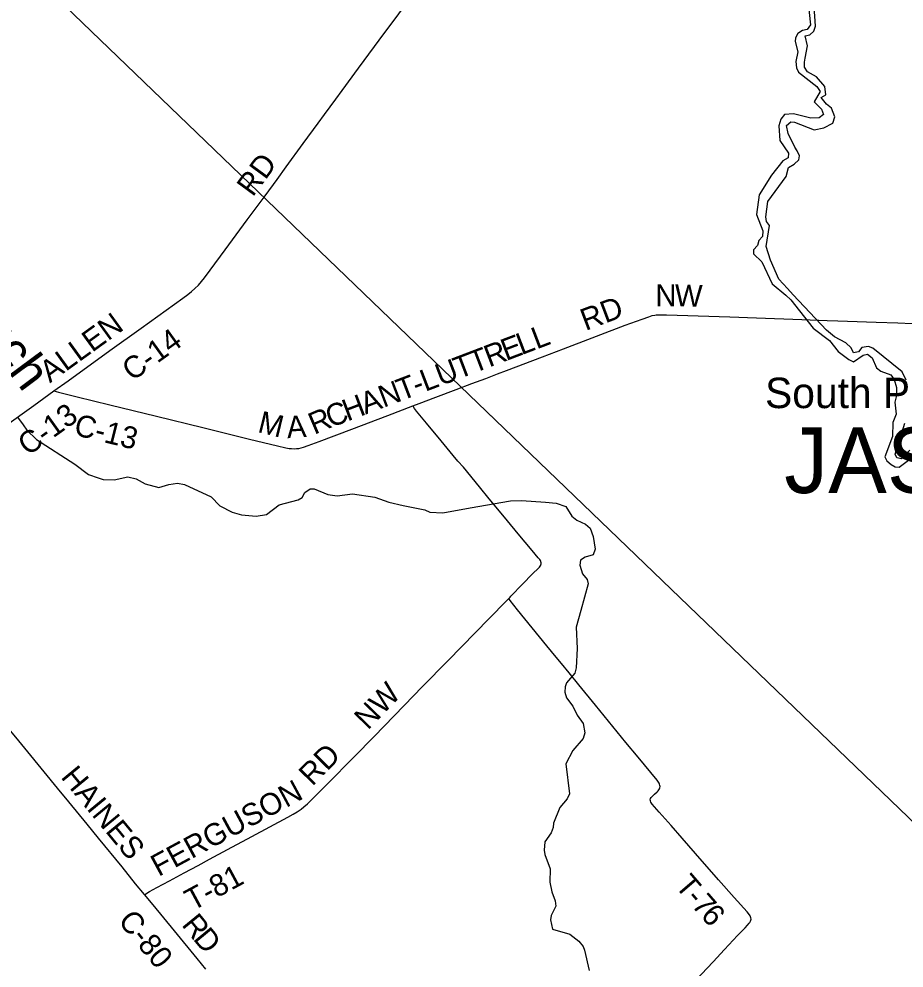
# Model space of a CAD drawing. Extents: x -49 to -8.2, y 9.4 to 23.5.
# Drawn here: x -41.83 to -40.683, y 15.267 to 16.498 of the extents above; entities that cross this region are included whole.
import ezdxf

# ---------------------------------------------------------------- set-up
doc = ezdxf.new("R2010")
doc.units = 0
for name, color, linetype in [('GM_X_County_Road', 7, 'Continuous'), ('GM_X_County_Road_Text', 7, 'Continuous'), ('GM_X_Major_River', 7, 'Continuous'), ('GM_X_Minor_River', 7, 'Continuous'), ('GM_X_Minor_River_Text', 7, 'Continuous'), ('GM_X_Township_Road', 7, 'Continuous'), ('GM_X_Township_Road_Text', 7, 'Continuous'), ('GM_X_Township_Text', 7, 'Continuous'), ('GM_X_Unincorporated_Text', 7, 'Continuous'), ('SC_Scratch1', 7, 'Continuous')]:
    doc.layers.add(name, color=color, linetype=linetype)

msp = doc.modelspace()

# ---------------------------------------------------------------- linework, layer by layer
at = {"layer": 'GM_X_County_Road'}
for points in [[(-41.7849, 16.0152), (-41.7666, 16.0284), (-41.7124, 16.0675), (-41.672, 16.0965), (-41.6178, 16.1356), (-41.6116, 16.1402), (-41.6068, 16.1441), (-41.6022, 16.1482), (-41.5978, 16.1526), (-41.5937, 16.1572), (-41.5898, 16.162), (-41.5823, 16.172), (-41.563, 16.1983), (-41.5344, 16.237), (-41.5114, 16.2683), (-41.4958, 16.2896), (-41.4839, 16.3059), (-41.4618, 16.336), (-41.4426, 16.3624), (-41.4343, 16.3736), (-41.4194, 16.3935), (-41.4112, 16.4048), (-41.3902, 16.4337), (-41.3561, 16.48), (-41.3442, 16.4963), (-41.3211, 16.5276)], [(-41.3197, 15.9958), (-41.3116, 15.9989), (-41.2899, 16.0071), (-41.2637, 16.0171), (-41.2434, 16.0248), (-41.2253, 16.0316), (-41.21, 16.0374), (-41.1984, 16.0418), (-41.1519, 16.0595), (-41.1243, 16.07), (-41.0445, 16.1004), (-41.0226, 16.1085), (-41.0138, 16.1115), (-41.0094, 16.1129), (-41.0063, 16.1136), (-41.0043, 16.1139), (-41.0025, 16.114), (-41.0009, 16.114), (-40.9987, 16.114), (-40.9909, 16.114), (-40.977, 16.1136), (-40.9087, 16.1112), (-40.8745, 16.1101), (-40.8155, 16.1079), (-40.7829, 16.1067), (-40.7689, 16.1062), (-40.7565, 16.1058), (-40.7193, 16.1044), (-40.6913, 16.1035), (-40.6727, 16.1028)], [(-41.8477, 15.97), (-41.8263, 15.9855), (-41.8112, 15.9963), (-41.7849, 16.0152)], [(-41.7849, 16.0152), (-41.7789, 16.0137), (-41.7547, 16.0077), (-41.7125, 15.9973), (-41.6521, 15.9825), (-41.5918, 15.9677), (-41.5314, 15.9528), (-41.4952, 15.944), (-41.4846, 15.9416), (-41.48, 15.9408), (-41.4769, 15.9404), (-41.4737, 15.9403), (-41.4706, 15.9404), (-41.4675, 15.9408), (-41.4644, 15.9414), (-41.4614, 15.9423), (-41.4555, 15.9444), (-41.441, 15.9499), (-41.3988, 15.9659), (-41.3523, 15.9834), (-41.3197, 15.9958)], [(-41.6676, 15.3621), (-41.6792, 15.3762), (-41.6967, 15.398), (-41.7272, 15.4353), (-41.742, 15.4533), (-41.7656, 15.4822), (-41.7803, 15.5003), (-41.8187, 15.5472), (-41.8305, 15.5616), (-41.8533, 15.5892), (-41.8799, 15.6216), (-41.9015, 15.6481), (-41.9134, 15.6625), (-41.9291, 15.6817), (-41.9666, 15.7274), (-41.9795, 15.7429), (-41.9973, 15.7645), (-42.0189, 15.791), (-42.0357, 15.8114), (-42.0394, 15.8162), (-42.0398, 15.8167)], [(-41.5879, 15.2654), (-41.5992, 15.279), (-41.6289, 15.315), (-41.6565, 15.3486), (-41.6676, 15.3621)]]:
    msp.add_lwpolyline(points, dxfattribs=at)
at = {"layer": 'GM_X_Major_River'}
for points in [[(-40.8077, 16.522), (-40.8043, 16.4902), (-40.8087, 16.4838), (-40.8145, 16.4826), (-40.8206, 16.4787), (-40.8237, 16.4731), (-40.8242, 16.4683), (-40.8208, 16.4552), (-40.8235, 16.4425), (-40.8225, 16.4345), (-40.8201, 16.4286), (-40.7961, 16.4099), (-40.792, 16.4038), (-40.7994, 16.3901), (-40.7901, 16.3806), (-40.7875, 16.3739), (-40.7931, 16.3695), (-40.8039, 16.3691), (-40.8263, 16.3748), (-40.8381, 16.3736), (-40.8429, 16.3678), (-40.8455, 16.3591), (-40.8439, 16.3401), (-40.8328, 16.3236), (-40.8335, 16.3177), (-40.8402, 16.3139), (-40.8548, 16.2949), (-40.8708, 16.2696), (-40.8744, 16.244), (-40.8662, 16.2228), (-40.8667, 16.2154), (-40.8715, 16.2104), (-40.8731, 16.2037), (-40.8784, 16.1983), (-40.8783, 16.1932), (-40.8674, 16.1828), (-40.854, 16.1541), (-40.8364, 16.1393), (-40.83, 16.1335), (-40.8007, 16.0968), (-40.7799, 16.0805), (-40.7683, 16.0662), (-40.7546, 16.0559), (-40.7484, 16.0532), (-40.7359, 16.0615), (-40.7304, 16.0631), (-40.7242, 16.0583), (-40.7187, 16.0453), (-40.7132, 16.041), (-40.7002, 16.036), (-40.6961, 16.0303), (-40.6929, 16.0198), (-40.693, 16.0093), (-40.6949, 16.0006), (-40.6931, 15.985), (-40.6978, 15.9745), (-40.6979, 15.9563), (-40.7078, 15.9298)], [(-40.6805, 16.0294), (-40.6855, 16.0402), (-40.7234, 16.0706), (-40.7293, 16.073), (-40.7378, 16.0718), (-40.7423, 16.0658), (-40.7484, 16.0648), (-40.7517, 16.0711), (-40.7587, 16.0775), (-40.7732, 16.0855), (-40.7835, 16.094), (-40.8267, 16.1399), (-40.8343, 16.148), (-40.8455, 16.1602), (-40.8562, 16.1848), (-40.8618, 16.2024), (-40.8577, 16.2297), (-40.8612, 16.2349), (-40.8623, 16.241), (-40.8595, 16.2608), (-40.8361, 16.2935), (-40.8329, 16.305), (-40.8254, 16.3093), (-40.8195, 16.3148), (-40.8188, 16.32), (-40.8217, 16.3265), (-40.8245, 16.3314), (-40.8333, 16.3492), (-40.8355, 16.3595), (-40.8299, 16.3644), (-40.8249, 16.3637), (-40.7998, 16.354), (-40.787, 16.3566), (-40.7752, 16.3625), (-40.7726, 16.3706), (-40.7773, 16.3819), (-40.7835, 16.387), (-40.7904, 16.3958), (-40.7845, 16.3991), (-40.7858, 16.4103), (-40.7964, 16.4227), (-40.8081, 16.4289), (-40.8122, 16.4353), (-40.8123, 16.4417), (-40.8114, 16.447), (-40.8083, 16.4627), (-40.8113, 16.4757), (-40.805, 16.4771), (-40.8, 16.482), (-40.7978, 16.4884), (-40.7995, 16.514)], [(-40.6756, 15.9386), (-40.6862, 15.927), (-40.6926, 15.9286), (-40.6945, 15.9334), (-40.6822, 15.9735)], [(-40.7078, 15.9298), (-40.7052, 15.9247), (-40.6998, 15.9198), (-40.6945, 15.9169), (-40.6896, 15.9166), (-40.6757, 15.9268)]]:
    msp.add_lwpolyline(points, dxfattribs=at)
at = {"layer": 'GM_X_Minor_River'}
for points in [[(-41.8321, 15.9811), (-41.8248, 15.9711), (-41.8199, 15.9642), (-41.8074, 15.9521), (-41.7578, 15.9204), (-41.7403, 15.907), (-41.7278, 15.9025), (-41.7212, 15.9005), (-41.7071, 15.9), (-41.6894, 15.904), (-41.6782, 15.9012), (-41.6669, 15.895), (-41.6491, 15.8902), (-41.6361, 15.8939), (-41.6304, 15.8949), (-41.6249, 15.8956), (-41.6158, 15.894), (-41.581, 15.878), (-41.57, 15.8661)], [(-41.57, 15.8661), (-41.5539, 15.8581), (-41.5418, 15.8548), (-41.5227, 15.8528), (-41.5095, 15.855), (-41.4932, 15.8675), (-41.4683, 15.8739), (-41.4631, 15.8772), (-41.4596, 15.8835), (-41.4529, 15.8883), (-41.4477, 15.8885), (-41.4298, 15.8808), (-41.4178, 15.8794)], [(-41.4178, 15.8794), (-41.3978, 15.882), (-41.369, 15.8777), (-41.3509, 15.8709), (-41.3323, 15.8668), (-41.3043, 15.861), (-41.2979, 15.8581), (-41.2811, 15.857), (-41.2453, 15.8636), (-41.1931, 15.8726), (-41.179, 15.8732), (-41.148, 15.8711), (-41.1338, 15.8698), (-41.1215, 15.8656), (-41.1138, 15.8527), (-41.1072, 15.8477), (-41.0959, 15.8423), (-41.0899, 15.8371), (-41.0862, 15.8266), (-41.0835, 15.8099), (-41.086, 15.8029), (-41.0964, 15.7996), (-41.1025, 15.7956), (-41.1032, 15.7893), (-41.0997, 15.778), (-41.0938, 15.7707), (-41.0924, 15.765), (-41.1022, 15.7304), (-41.1079, 15.709), (-41.107, 15.6813), (-41.1082, 15.6562), (-41.1098, 15.6494), (-41.1207, 15.6367), (-41.1224, 15.6314), (-41.1226, 15.6248), (-41.1204, 15.6173), (-41.1122, 15.6064), (-41.1067, 15.5947), (-41.0991, 15.5841), (-41.0968, 15.5719), (-41.099, 15.5644), (-41.1124, 15.5488), (-41.1214, 15.5317), (-41.1169, 15.4927), (-41.1198, 15.4861), (-41.1291, 15.475), (-41.1373, 15.4546), (-41.1381, 15.4493), (-41.1403, 15.442), (-41.1489, 15.4307), (-41.1496, 15.4199), (-41.1488, 15.414), (-41.1418, 15.3953), (-41.1423, 15.378), (-41.1398, 15.3656), (-41.1351, 15.3539), (-41.1344, 15.3471), (-41.1405, 15.335), (-41.1414, 15.3295), (-41.1389, 15.3172), (-41.1164, 15.3107), (-41.1046, 15.3018), (-41.099, 15.2948), (-41.0972, 15.2899), (-41.0913, 15.2636)]]:
    msp.add_lwpolyline(points, dxfattribs=at)
at = {"layer": 'GM_X_Township_Road'}
for points in [[(-41.1957, 15.7458), (-41.1946, 15.7469), (-41.1937, 15.7478), (-41.1926, 15.7489), (-41.1776, 15.7647), (-41.1645, 15.7779), (-41.1568, 15.7856), (-41.1557, 15.7867), (-41.1548, 15.788), (-41.154, 15.7893), (-41.1537, 15.7901), (-41.1536, 15.7908), (-41.1535, 15.7915), (-41.1535, 15.7923), (-41.1536, 15.7928), (-41.1537, 15.7934), (-41.1539, 15.794), (-41.1545, 15.7952), (-41.1553, 15.7965), (-41.1572, 15.7989), (-41.1653, 15.8084), (-41.1832, 15.8299), (-41.1971, 15.8466), (-41.2119, 15.8645), (-41.2207, 15.8754), (-41.2334, 15.8911), (-41.2543, 15.9162), (-41.2613, 15.9244), (-41.2674, 15.9315), (-41.2832, 15.9506), (-41.3021, 15.9733), (-41.3149, 15.9889), (-41.3177, 15.9926), (-41.3195, 15.9954), (-41.3197, 15.9958)], [(-41.6676, 15.3621), (-41.6671, 15.3624), (-41.6612, 15.366), (-41.6516, 15.3712), (-41.6352, 15.38), (-41.616, 15.3903), (-41.5982, 15.3999), (-41.5832, 15.408), (-41.5598, 15.4205), (-41.5284, 15.4375), (-41.5051, 15.45), (-41.4818, 15.4624), (-41.475, 15.4662), (-41.4697, 15.4694), (-41.4645, 15.4729), (-41.4609, 15.4758), (-41.4562, 15.4799), (-41.4506, 15.4853), (-41.4309, 15.5052), (-41.396, 15.5407), (-41.3699, 15.5673), (-41.3309, 15.6075), (-41.3072, 15.6321), (-41.2745, 15.6654), (-41.2386, 15.7021), (-41.2212, 15.7198), (-41.1978, 15.7436), (-41.1966, 15.7448), (-41.1957, 15.7458)], [(-40.9602, 15.2431), (-40.9307, 15.275), (-40.916, 15.291), (-40.899, 15.3091), (-40.8892, 15.3191), (-40.886, 15.3224), (-40.8839, 15.3248), (-40.8829, 15.326), (-40.8822, 15.3274), (-40.8816, 15.3288), (-40.8814, 15.3303), (-40.8816, 15.3319), (-40.882, 15.3333), (-40.8827, 15.3347), (-40.8836, 15.336), (-40.8866, 15.3396), (-40.9032, 15.3581), (-40.9237, 15.3814), (-40.9532, 15.4154), (-40.9707, 15.4352), (-40.9851, 15.4515), (-41.0005, 15.469), (-41.0097, 15.4795), (-41.0106, 15.4808), (-41.0114, 15.4821), (-41.0119, 15.4835), (-41.012, 15.4851), (-41.0116, 15.4865), (-41.0108, 15.4878), (-41.0098, 15.489), (-41.0065, 15.4923), (-41.0031, 15.4955), (-41.002, 15.4967), (-41.001, 15.4979), (-41.0002, 15.4992), (-40.9997, 15.5006), (-40.9994, 15.5022), (-40.9995, 15.5037), (-40.9999, 15.5052), (-41.0005, 15.5066), (-41.0013, 15.5079), (-41.0032, 15.5104), (-41.0279, 15.5404), (-41.0437, 15.5595), (-41.083, 15.6076), (-41.1045, 15.6341), (-41.1173, 15.6497), (-41.1271, 15.6618), (-41.134, 15.6702), (-41.1459, 15.6845), (-41.1841, 15.7315), (-41.1938, 15.7436), (-41.1947, 15.7446), (-41.1957, 15.7458)]]:
    msp.add_lwpolyline(points, dxfattribs=at)
at = {"layer": 'SC_Scratch1'}
msp.add_line((-49.0354, 23.5097), (-36.4374, 11.3792), dxfattribs=at)

# ---------------------------------------------------------------- texts
at = {"layer": 'GM_X_County_Road_Text'}
for s, height, rotation, p in [('RD', 0.02841, 53.6717, (-41.5272, 16.2659)), ('N', 0.0284, 0.1894, (-41.0054, 16.125)), ('W', 0.0284, 358.4643, (-40.9806, 16.1251)), ('RD', 0.02841, 20.7117, (-41.0959, 16.093)), ('ALLEN', 0.02841, 35.9037, (-41.7902, 16.025)), ('C-14', 0.02841, 35.7755, (-41.6835, 16.0271)), ('E', 0.0284, 20.8615, (-41.199, 16.0539)), ('L', 0.0284, 20.8578, (-41.1791, 16.0615)), ('L', 0.0284, 20.8604, (-41.1593, 16.069)), ('R', 0.0284, 20.8613, (-41.2208, 16.0456)), ('T', 0.0284, 20.8604, (-41.2605, 16.0304)), ('T', 0.0284, 20.8575, (-41.2406, 16.038)), ('U', 0.0284, 20.8605, (-41.2839, 16.0215)), ('L', 0.0284, 20.8642, (-41.3037, 16.014)), ('N', 0.0284, 20.8605, (-41.3578, 15.9933)), ('T', 0.0284, 20.8604, (-41.3345, 16.0022)), ('-', 0.0284, 20.8548, (-41.3146, 16.0098)), ('A', 0.0284, 20.8605, (-41.3812, 15.9844)), ('C', 0.0284, 20.8548, (-41.4264, 15.9672)), ('H', 0.0284, 20.8629, (-41.4046, 15.9755)), ('C-13', 0.02841, 35.4971, (-41.8187, 15.9303)), ('M', 0.0284, 346.0576, (-41.5221, 15.9622)), ('R', 0.0284, 23.1645, (-41.4475, 15.9582)), ('C-13', 0.02841, 346.2122, (-41.7604, 15.9585)), ('A', 0.0284, 4.2414, (-41.4824, 15.9539)), ('HAINES', 0.02841, 309.472, (-41.777, 15.5142)), ('C-80', 0.02841, 309.1822, (-41.7029, 15.3276)), ('R', 0.0284, 309.2889, (-41.6204, 15.3226)), ('D', 0.0284, 309.554, (-41.6055, 15.3044))]:
    msp.add_text(s, height=height, rotation=rotation, dxfattribs=at).set_placement(p)
at = {"layer": 'GM_X_Minor_River_Text'}
msp.add_text('Branch', height=0.04735, rotation=306.6262, dxfattribs=at).set_placement((-41.9436, 16.1732))
at = {"layer": 'GM_X_Township_Road_Text'}
for s, height, rotation, p in [('NW', 0.02841, 45.8663, (-41.3781, 15.5747)), ('RD', 0.02841, 45.3196, (-41.4502, 15.5018)), ('FERGUSON', 0.02841, 28.4144, (-41.6494, 15.3849)), ('T-81', 0.02841, 28.3039, (-41.6054, 15.3403)), ('T', 0.0284, 310.6473, (-40.981, 15.373)), ('-', 0.0284, 310.6763, (-40.9672, 15.3568)), ('7', 0.0284, 310.832, (-40.9595, 15.3479)), ('6', 0.0284, 311.6527, (-40.9478, 15.3343))]:
    msp.add_text(s, height=height, rotation=rotation, dxfattribs=at).set_placement(p)
at = {"layer": 'GM_X_Township_Text'}
msp.add_text('JASPER', height=0.08523, rotation=0, dxfattribs=at).set_placement((-40.8384, 15.8828))
at = {"layer": 'GM_X_Unincorporated_Text'}
msp.add_text('South Plymouth', height=0.039489, rotation=0, dxfattribs=at).set_placement((-40.8632, 15.993))

doc.saveas('drawing.dxf')
